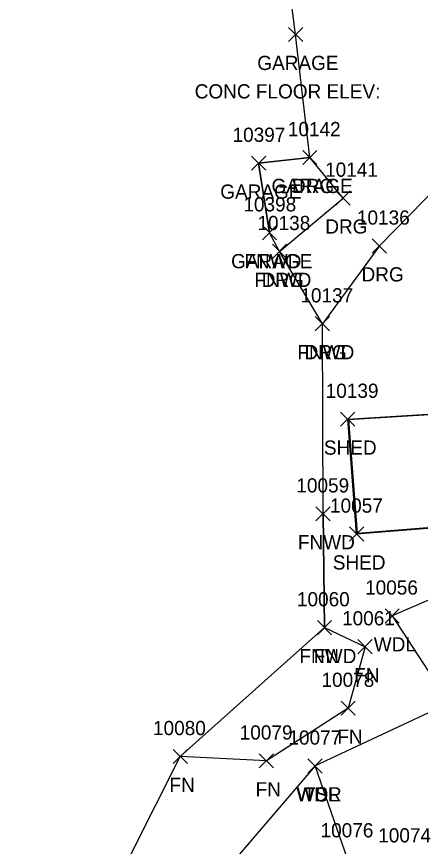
# Model space of a CAD drawing. Extents: x 1439173 to 1457902, y 641926 to 659889.
# Drawn here: x 1448046.7 to 1448103.6, y 646852 to 646968.8 of the extents above; entities that cross this region are included whole.
import ezdxf

# ---------------------------------------------------------------- set-up
doc = ezdxf.new("R2010")
doc.units = 0
for name, color, linetype in [('L_A', 7, 'Continuous'), ('L_C', 7, 'Continuous'), ('L_I', 7, 'Continuous'), ('L_TIC', 7, 'Continuous'), ('LAWA', 7, 'Continuous'), ('LBC', 7, 'Continuous'), ('LELB', 7, 'Continuous'), ('Level 5', 7, 'Continuous'), ('LFNC', 7, 'Continuous'), ('LSOGP', 7, 'Continuous'), ('R_A', 7, 'Continuous'), ('R_I', 7, 'Continuous'), ('R_TIC', 7, 'Continuous'), ('RDG', 7, 'Continuous')]:
    doc.layers.add(name, color=color, linetype=linetype)

msp = doc.modelspace()

# ---------------------------------------------------------------- linework, layer by layer
at = {"layer": 'L_TIC'}
for points in [[(1448085.05, 646965.31), (1448087.05, 646967.31)], [(1448087.05, 646965.31), (1448085.05, 646967.31)], [(1448079.83, 646947.2), (1448081.83, 646949.2)], [(1448081.83, 646947.2), (1448079.83, 646949.2)], [(1448087.05, 646948), (1448089.05, 646950)], [(1448089.05, 646948), (1448087.05, 646950)], [(1448087.05, 646948), (1448089.05, 646950)], [(1448089.05, 646948), (1448087.05, 646950)], [(1448081.36, 646937.41), (1448083.36, 646939.41)], [(1448083.36, 646937.41), (1448081.36, 646939.41)], [(1448081.36, 646937.41), (1448083.36, 646939.41)], [(1448083.36, 646937.41), (1448081.36, 646939.41)], [(1448082.78, 646934.78), (1448084.78, 646936.78)], [(1448084.78, 646934.78), (1448082.78, 646936.78)], [(1448088.82, 646924.6), (1448090.82, 646926.6)], [(1448090.82, 646924.6), (1448088.82, 646926.6)], [(1448092.39, 646911.17), (1448094.39, 646913.17)], [(1448094.39, 646911.17), (1448092.39, 646913.17)], [(1448088.91, 646897.85), (1448090.91, 646899.85)], [(1448090.91, 646897.85), (1448088.91, 646899.85)], [(1448088.91, 646897.85), (1448090.91, 646899.85)], [(1448090.91, 646897.85), (1448088.91, 646899.85)], [(1448093.64, 646895.01), (1448095.64, 646897.01)], [(1448095.64, 646895.01), (1448093.64, 646897.01)], [(1448093.64, 646895.01), (1448095.64, 646897.01)], [(1448095.64, 646895.01), (1448093.64, 646897.01)], [(1448098.64, 646883.48), (1448100.64, 646885.48)], [(1448100.64, 646883.48), (1448098.64, 646885.48)], [(1448089.11, 646881.83), (1448091.11, 646883.83)], [(1448091.11, 646881.83), (1448089.11, 646883.83)], [(1448089.11, 646881.83), (1448091.11, 646883.83)], [(1448091.11, 646881.83), (1448089.11, 646883.83)], [(1448094.82, 646879.15), (1448096.82, 646881.15)], [(1448096.82, 646879.15), (1448094.82, 646881.15)], [(1448092.44, 646870.49), (1448094.44, 646872.49)], [(1448094.44, 646870.49), (1448092.44, 646872.49)], [(1448068.8, 646863.7), (1448070.8, 646865.7)], [(1448070.8, 646863.7), (1448068.8, 646865.7)], [(1448080.93, 646863.08), (1448082.93, 646865.08)], [(1448082.93, 646863.08), (1448080.93, 646865.08)], [(1448087.78, 646862.36), (1448089.78, 646864.36)], [(1448089.78, 646862.36), (1448087.78, 646864.36)], [(1448087.78, 646862.36), (1448089.78, 646864.36)], [(1448089.78, 646862.36), (1448087.78, 646864.36)], [(1448087.78, 646862.36), (1448089.78, 646864.36)], [(1448089.78, 646862.36), (1448087.78, 646864.36)]]:
    msp.add_lwpolyline(points, dxfattribs=at)
at = {"layer": 'LAWA'}
for points in [[(1448163.03, 646939.76), (1448146.65, 646939.69), (1448139.75, 646936.77), (1448126.27, 646928.41), (1448121.81, 646912.37), (1448116.86, 646895.45), (1448110.19, 646889.06), (1448099.64, 646884.48), (1448107.68, 646872.2), (1448088.78, 646863.36)], [(1448122.26, 646730.64), (1448122.34, 646733.36), (1448124.58, 646744.9), (1448118.56, 646753.05), (1448120.3, 646764.71), (1448138.2, 646790.24), (1448152.47, 646809.23), (1448159.08, 646831.82), (1448156.98, 646833.27), (1448147.14, 646841.11), (1448142.6, 646846.85), (1448137.7, 646845.7), (1448133.51, 646846.6), (1448126.04, 646850.08), (1448117.8, 646850.56), (1448101.43, 646849.6), (1448092.75, 646843.14), (1448093.37, 646850.31), (1448088.78, 646863.36)]]:
    msp.add_lwpolyline(points, dxfattribs=at)
at = {"layer": 'LBC'}
for points in [[(1448088.05, 646949), (1448086.05, 646966.31), (1448084.52, 646978.15), (1448078.51, 646978.35)], [(1448088.05, 646949), (1448080.83, 646948.2), (1448082.36, 646938.41)], [(1448094.64, 646896.01), (1448093.39, 646912.17), (1448107.65, 646913.07)], [(1448094.64, 646896.01), (1448108.8, 646897.14), (1448107.65, 646913.07)]]:
    msp.add_lwpolyline(points, dxfattribs=at)
at = {"layer": 'LELB'}
msp.add_lwpolyline([(1448088.78, 646863.36), (1448070.82, 646842.4), (1448067.36, 646830.93), (1448070.34, 646799.82), (1448054.16, 646792.39)], dxfattribs=at)
at = {"layer": 'Level 5'}
for p, q in [((1448107.56, 646912.97), (1448093.5, 646912.09)), ((1448093.5, 646912.09), (1448094.73, 646896.13)), ((1448094.73, 646896.13), (1448108.7, 646897.23))]:
    msp.add_line(p, q, dxfattribs=at)
at = {"layer": 'LFNC'}
for points in [[(1448083.78, 646935.78), (1448082.36, 646938.41)], [(1448089.91, 646898.85), (1448089.82, 646925.6)], [(1448089.91, 646898.85), (1448090.11, 646882.83)], [(1448090.11, 646882.83), (1448095.82, 646880.15), (1448093.44, 646871.49), (1448081.93, 646864.08), (1448069.8, 646864.7)]]:
    msp.add_lwpolyline(points, dxfattribs=at)
at = {"layer": 'LSOGP'}
msp.add_lwpolyline([(1448046.74, 646712.26), (1448052.74, 646739.49), (1448058.38, 646767.2), (1448054.16, 646792.4), (1448052.94, 646809.85), (1448055.95, 646837.18), (1448069.8, 646864.7), (1448090.12, 646882.83), (1448089.91, 646898.85), (1448089.82, 646925.6), (1448083.78, 646935.79), (1448082.36, 646938.41), (1448080.83, 646948.21), (1448088.05, 646949.01), (1448086.05, 646966.31), (1448084.51, 646978.16)], dxfattribs=at)
at = {"layer": 'R_TIC'}
for points in [[(1448087.05, 646948), (1448089.05, 646950)], [(1448089.05, 646948), (1448087.05, 646950)], [(1448091.73, 646942.29), (1448093.73, 646944.29)], [(1448093.73, 646942.29), (1448091.73, 646944.29)], [(1448096.84, 646935.55), (1448098.84, 646937.55)], [(1448098.84, 646935.55), (1448096.84, 646937.55)], [(1448082.78, 646934.78), (1448084.78, 646936.78)], [(1448084.78, 646934.78), (1448082.78, 646936.78)], [(1448088.82, 646924.6), (1448090.82, 646926.6)], [(1448090.82, 646924.6), (1448088.82, 646926.6)]]:
    msp.add_lwpolyline(points, dxfattribs=at)
at = {"layer": 'RDG'}
for points in [[(1448181.56, 646957.89), (1448167.86, 646967.78), (1448149.36, 646965.91), (1448130.86, 646961.58), (1448112.59, 646951.62), (1448097.84, 646936.55), (1448089.82, 646925.6)], [(1448083.78, 646935.78), (1448092.73, 646943.29), (1448088.05, 646949)]]:
    msp.add_lwpolyline(points, dxfattribs=at)

# ---------------------------------------------------------------- texts
at = {"layer": 'L_A'}
for s, p in [('GARAGE', (1448080.65, 646961.31)), ('GARAGE', (1448082.65, 646944)), ('GARAGE', (1448082.65, 646944)), ('GARAGE', (1448075.43, 646943.2)), ('GARAGE', (1448076.96, 646933.41)), ('FNWD', (1448078.83, 646933.41)), ('FNWD', (1448080.24, 646930.78)), ('FNWD', (1448086.29, 646920.6)), ('SHED', (1448090.03, 646907.17)), ('FNWD', (1448086.37, 646893.85)), ('FNWD', (1448086.37, 646893.85)), ('SHED', (1448091.28, 646891.01)), ('SHED', (1448091.28, 646891.01)), ('WDL', (1448097.05, 646879.48)), ('FNWD', (1448086.58, 646877.83)), ('FN', (1448088.59, 646877.83)), ('FN', (1448094.3, 646875.15)), ('FN', (1448091.92, 646866.49)), ('FN', (1448068.28, 646859.7)), ('FN', (1448080.41, 646859.08)), ('WDR', (1448086.14, 646858.36)), ('WDL', (1448086.2, 646858.36)), ('TS', (1448087.19, 646858.36))]:
    msp.add_text(s, height=2, dxfattribs=at).set_placement(p)
at = {"layer": 'L_C'}
msp.add_text('CONC FLOOR ELEV:', height=2, dxfattribs=at).set_placement((1448071.83, 646957.31))
at = {"layer": 'L_I'}
for s, p in [('10142', (1448084.95, 646952)), ('10142', (1448084.95, 646952)), ('10397', (1448077.16, 646951.2)), ('10398', (1448078.69, 646941.41)), ('10398', (1448078.69, 646941.41)), ('10138', (1448080.67, 646938.78)), ('10137', (1448086.72, 646928.6)), ('10139', (1448090.28, 646915.17)), ('10059', (1448086.15, 646901.85)), ('10059', (1448086.15, 646901.85)), ('10057', (1448090.89, 646899.01)), ('10057', (1448090.89, 646899.01)), ('10056', (1448095.83, 646887.48)), ('10060', (1448086.23, 646885.83)), ('10060', (1448086.23, 646885.83)), ('10061', (1448092.59, 646883.15)), ('10078', (1448089.69, 646874.49)), ('10080', (1448065.96, 646867.7)), ('10079', (1448078.17, 646867.08)), ('10077', (1448085.03, 646866.36)), ('10077', (1448085.03, 646866.36)), ('10077', (1448085.03, 646866.36)), ('10076', (1448089.56, 646853.31)), ('10076', (1448089.56, 646853.31)), ('10074', (1448097.68, 646852.6))]:
    msp.add_text(s, height=2, dxfattribs=at).set_placement(p)
at = {"layer": 'R_A'}
for p in [(1448085.54, 646944), (1448090.22, 646938.29), (1448081.27, 646930.78), (1448095.33, 646931.55), (1448087.31, 646920.6)]:
    msp.add_text('DRG', height=2, dxfattribs=at).set_placement(p)
at = {"layer": 'R_I'}
for s, p in [('10142', (1448084.95, 646952)), ('10141', (1448090.2, 646946.29)), ('10138', (1448080.67, 646938.78)), ('10136', (1448094.68, 646939.55)), ('10137', (1448086.72, 646928.6))]:
    msp.add_text(s, height=2, dxfattribs=at).set_placement(p)

doc.saveas('drawing.dxf')
